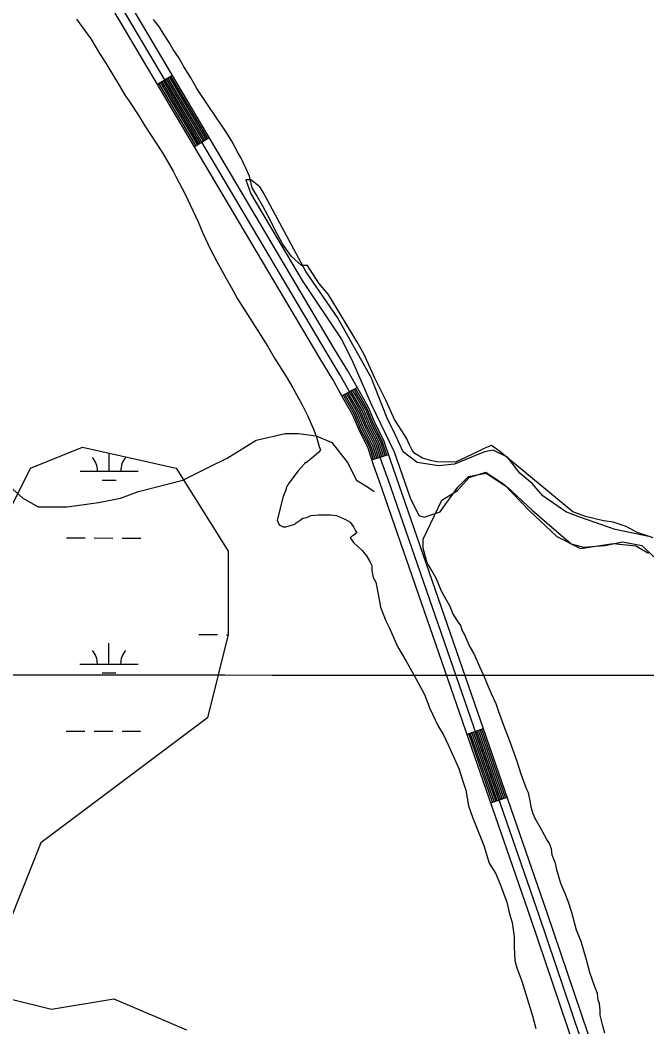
# Model space of a CAD drawing. Extents: x 3245246 to 3283090, y 806824 to 832173.
# Drawn here: x 3256023 to 3257103, y 823726 to 825461 of the extents above; entities that cross this region are included whole.
import ezdxf

# ---------------------------------------------------------------- set-up
doc = ezdxf.new("R2010")
doc.units = 0
for name, color, linetype in [('V-GRID-MAJR', 7, 'Continuous'), ('V-ROAD-CNTR', 7, 'Continuous'), ('V-SITE-VEGE', 7, 'Continuous'), ('V-TOPO-SHOR', 7, 'Continuous'), ('V-WETL-SWMP', 7, 'Continuous')]:
    doc.layers.add(name, color=color, linetype=linetype)

msp = doc.modelspace()

# ---------------------------------------------------------------- linework, layer by layer
at = {"layer": 'V-GRID-MAJR'}
msp.add_spline([(3249423.5, 824337.8), (3254658.5, 824333.6), (3259893.4, 824330.1), (3265128.4, 824327.5), (3270363.4, 824325.6), (3275598.4, 824324.4), (3280833.3, 824324.1)], degree=3, dxfattribs=at)
at = {"layer": 'V-ROAD-CNTR'}
for p, q in [((3256259.8, 825351), (3256285.6, 825366.2)), ((3256323.5, 825243.4), (3256349.3, 825258.7)), ((3256577.6, 824813.3), (3256603.8, 824827.9)), ((3256629.4, 824703), (3256657.9, 824712.4)), ((3256793.1, 824230.3), (3256821.5, 824240.2)), ((3256834, 824112.2), (3256862.3, 824122))]:
    msp.add_line(p, q, dxfattribs=at)
for points in [[(3257059.5, 823542.9), (3256931.3, 823922.5), (3256671.3, 824674.4), (3256661.2, 824702.5), (3256650, 824736.6), (3256635.1, 824765.8), (3256623.4, 824793.6), (3256607.1, 824821.9), (3256587.9, 824856.6), (3256565.1, 824894.1), (3256089.9, 825697)], [(3257030.9, 823533.8), (3256902.9, 823912.8), (3256643, 824664.4), (3256632.8, 824692.7), (3256622.2, 824725), (3256607.8, 824753.1), (3256596.4, 824780.2), (3256581, 824807.2), (3256561.9, 824841.5), (3256539.4, 824878.7), (3256064.4, 825681.2)], [(3257045.2, 823538.4), (3256917.1, 823917.7), (3256657.1, 824669.4), (3256647, 824697.6), (3256636.1, 824730.8), (3256621.4, 824759.5), (3256609.9, 824786.9), (3256594.1, 824814.5), (3256574.9, 824849), (3256552.3, 824886.4), (3256077.1, 825689.1)], [(3256346.7, 825257.2), (3256283.1, 825364.7)], [(3256326.1, 825244.9), (3256262.4, 825352.5)], [(3256328.7, 825246.5), (3256265, 825354)], [(3256331.2, 825248), (3256267.6, 825355.6)], [(3256333.8, 825249.5), (3256270.2, 825357.1)], [(3256336.4, 825251), (3256272.7, 825358.6)], [(3256339, 825252.6), (3256275.3, 825360.1)], [(3256341.6, 825254.1), (3256277.9, 825361.7)], [(3256344.2, 825255.6), (3256280.5, 825363.2)], [(3256655.1, 824711.5), (3256647.2, 824735.4), (3256632.3, 824764.5), (3256620.7, 824792.2), (3256604.5, 824820.5), (3256601.2, 824826.4)], [(3256632.3, 824704), (3256625, 824726.2), (3256610.5, 824754.4), (3256599.1, 824781.6), (3256583.6, 824808.6), (3256580.2, 824814.7)], [(3256635.1, 824704.9), (3256627.7, 824727.3), (3256613.3, 824755.7), (3256601.8, 824782.9), (3256586.2, 824810.1), (3256582.9, 824816.2)], [(3256638, 824705.8), (3256630.5, 824728.5), (3256616, 824756.9), (3256604.5, 824784.2), (3256588.8, 824811.6), (3256585.5, 824817.6)], [(3256640.8, 824706.8), (3256633.3, 824729.6), (3256618.7, 824758.2), (3256607.2, 824785.6), (3256591.4, 824813.1), (3256588.1, 824819.1)], [(3256643.7, 824707.7), (3256636.1, 824730.8), (3256621.4, 824759.5), (3256609.9, 824786.9), (3256594.1, 824814.5), (3256590.7, 824820.6)], [(3256646.5, 824708.6), (3256638.9, 824731.9), (3256624.2, 824760.7), (3256612.6, 824788.2), (3256596.7, 824816), (3256593.3, 824822)], [(3256649.4, 824709.6), (3256641.6, 824733.1), (3256626.9, 824762), (3256615.3, 824789.6), (3256599.3, 824817.5), (3256596, 824823.5)], [(3256652.2, 824710.5), (3256644.4, 824734.3), (3256629.6, 824763.2), (3256618, 824790.9), (3256601.9, 824819), (3256598.6, 824824.9)], [(3256853.8, 824119.1), (3256813, 824237.2)], [(3256856.7, 824120.1), (3256815.8, 824238.2)], [(3256859.5, 824121), (3256818.6, 824239.2)], [(3256836.8, 824113.2), (3256796, 824231.3)], [(3256839.7, 824114.2), (3256798.8, 824232.3)], [(3256842.5, 824115.2), (3256801.6, 824233.3)], [(3256845.3, 824116.1), (3256804.5, 824234.3)], [(3256848.2, 824117.1), (3256807.3, 824235.2)], [(3256851, 824118.1), (3256810.1, 824236.2)]]:
    msp.add_lwpolyline(points, dxfattribs=at)
at = {"layer": 'V-SITE-VEGE'}
for p, q in [((3256120.7, 825462.7), (3256145.2, 825428.9)), ((3256263.7, 825449.1), (3256253.3, 825461.9)), ((3256269.6, 825438.7), (3256263.7, 825449.1)), ((3256280, 825422.4), (3256269.6, 825438.7)), ((3256145.2, 825428.9), (3256160.3, 825403.3)), ((3256287, 825410.7), (3256280, 825422.4)), ((3256160.3, 825403.3), (3256170.8, 825387)), ((3256297.5, 825395.6), (3256287, 825410.7)), ((3256170.8, 825387), (3256184.7, 825363.8)), ((3256304.5, 825382.8), (3256297.5, 825395.6)), ((3256317.3, 825361.9), (3256304.5, 825382.8)), ((3256184.7, 825363.8), (3256192.9, 825351)), ((3256192.9, 825351), (3256204.5, 825331.2)), ((3256327.7, 825343.2), (3256317.3, 825361.9)), ((3256204.5, 825331.2), (3256212.6, 825319.5)), ((3256347.5, 825314.1), (3256327.7, 825343.2)), ((3256212.6, 825319.5), (3256227.8, 825296.3)), ((3256360.3, 825294.4), (3256347.5, 825314.1)), ((3256227.8, 825296.3), (3256238.2, 825278.8)), ((3256238.2, 825278.8), (3256268.5, 825232.3)), ((3256378.9, 825267.6), (3256360.3, 825294.4)), ((3256388.2, 825252.5), (3256378.9, 825267.6)), ((3256398.7, 825231.5), (3256388.2, 825252.5)), ((3256268.5, 825232.3), (3256287.1, 825200.8)), ((3256403.3, 825224.5), (3256398.7, 825231.5)), ((3256412.6, 825204.7), (3256403.3, 825224.5)), ((3256287.1, 825200.8), (3256291.8, 825191.5)), ((3256291.8, 825191.5), (3256308, 825160.1)), ((3256418.5, 825191.9), (3256412.6, 825204.7)), ((3256423.1, 825172.2), (3256418.5, 825191.9)), ((3256308, 825160.1), (3256316.2, 825142.7)), ((3256430.1, 825160.5), (3256423.1, 825172.2)), ((3256441.7, 825140.7), (3256430.1, 825160.5)), ((3256316.2, 825142.7), (3256330.1, 825113.6)), ((3256449.9, 825124.5), (3256441.7, 825140.7)), ((3256466.2, 825093), (3256449.9, 825124.5)), ((3256330.1, 825113.6), (3256338.3, 825093.8)), ((3256338.3, 825093.8), (3256351.1, 825065.9)), ((3256475.5, 825075.6), (3256466.2, 825093)), ((3256490.6, 825053.5), (3256475.5, 825075.6)), ((3256351.1, 825065.9), (3256361.6, 825046.1)), ((3256508, 825038.3), (3256490.6, 825053.5)), ((3256361.6, 825046.1), (3256377.8, 825017)), ((3256518.6, 825038.3), (3256508, 825038.3)), ((3256537.7, 825007.9), (3256518.6, 825038.3)), ((3256377.8, 825017), (3256387.1, 825000.7)), ((3256387.1, 825000.7), (3256397.6, 824980.9)), ((3256554, 824988.9), (3256537.7, 825007.9)), ((3256576.6, 824952.1), (3256554, 824988.9)), ((3256397.6, 824980.9), (3256423.2, 824941.3)), ((3256603.4, 824906.9), (3256576.6, 824952.1)), ((3256423.2, 824941.3), (3256450, 824898.3)), ((3256450, 824898.3), (3256461.6, 824878.5)), ((3256615.4, 824885.7), (3256603.4, 824906.9)), ((3256461.6, 824878.5), (3256481.4, 824847.1)), ((3256634.5, 824844), (3256615.4, 824885.7)), ((3256481.4, 824847.1), (3256493, 824827.3)), ((3256653.6, 824805.1), (3256634.5, 824844)), ((3256493, 824827.3), (3256509.3, 824798.2)), ((3256509.3, 824798.2), (3256518.6, 824779.6)), ((3256668.4, 824772.6), (3256653.6, 824805.1)), ((3256518.6, 824779.6), (3256529.1, 824755.1)), ((3256686.1, 824745), (3256668.4, 824772.6)), ((3256529.1, 824755.1), (3256533.7, 824742.3)), ((3256533.7, 824742.3), (3256538.4, 824726)), ((3256689.6, 824739.4), (3256686.1, 824745)), ((3256538.4, 824726), (3256540.7, 824720.2)), ((3256694.3, 824729.2), (3256689.6, 824739.4)), ((3256698.8, 824719.6), (3256694.3, 824729.2)), ((3256823.9, 824723.1), (3256801.3, 824712.5)), ((3256835.2, 824728), (3256823.9, 824723.1)), ((3256849.4, 824717.4), (3256835.2, 824728)), ((3256525.6, 824706.3), (3256516.3, 824698.1)), ((3256537.2, 824715.6), (3256525.6, 824706.3)), ((3256540.7, 824720.2), (3256537.2, 824715.6)), ((3256703.1, 824713.9), (3256698.8, 824719.6)), ((3256716.5, 824706.1), (3256703.1, 824713.9)), ((3256732.7, 824701.2), (3256716.5, 824706.1)), ((3256801.3, 824712.5), (3256773, 824699.1)), ((3256975.1, 824613.5), (3256849.4, 824717.4)), ((3256512.8, 824695.8), (3256502.3, 824684.2)), ((3256513.9, 824698.1), (3256512.8, 824695.8)), ((3256516.3, 824698.1), (3256513.9, 824698.1)), ((3256741.2, 824699.8), (3256732.7, 824701.2)), ((3256773, 824699.1), (3256741.2, 824699.8)), ((3256502.3, 824684.2), (3256486, 824663.2)), ((3256776.6, 824650.3), (3256797.1, 824672.9)), ((3256797.1, 824672.9), (3256825.3, 824682.1)), ((3256825.3, 824682.1), (3256857.1, 824660.9)), ((3256486, 824663.2), (3256481.4, 824655.1)), ((3256481.4, 824655.1), (3256481.4, 824652.7)), ((3256857.1, 824660.9), (3256900.2, 824615.6)), ((3256476.7, 824639.9), (3256466.2, 824599.2)), ((3256481.4, 824652.7), (3256476.7, 824639.9)), ((3256749.6, 824633.4), (3256776.6, 824650.3)), ((3256717.6, 824566.6), (3256749.6, 824633.4)), ((3256505.8, 824599.2), (3256510.4, 824602.7)), ((3256510.4, 824602.7), (3256517.4, 824603.9)), ((3256517.4, 824603.9), (3256524.4, 824607.4)), ((3256524.4, 824607.4), (3256537.2, 824608.5)), ((3256537.2, 824608.5), (3256558.1, 824608.5)), ((3256558.1, 824608.5), (3256568.6, 824607.4)), ((3256568.6, 824607.4), (3256583.7, 824600.4)), ((3256900.2, 824615.6), (3256947.6, 824571.1)), ((3256997.1, 824605.7), (3256975.1, 824613.5)), ((3257028.2, 824598), (3256997.1, 824605.7)), ((3256466.2, 824599.2), (3256469.7, 824591.1)), ((3256469.7, 824591.1), (3256476.7, 824587.6)), ((3256476.7, 824587.6), (3256481.3, 824587.6)), ((3256481.3, 824587.6), (3256496.5, 824592.2)), ((3256496.5, 824592.2), (3256498.8, 824594.6)), ((3256498.8, 824594.6), (3256505.8, 824599.2)), ((3256583.7, 824600.4), (3256591.9, 824595.7)), ((3256591.9, 824595.7), (3256597.7, 824587.6)), ((3256597.7, 824587.6), (3256601.2, 824580.6)), ((3257045.1, 824595.8), (3257028.2, 824598)), ((3257067, 824588.1), (3257045.1, 824595.8)), ((3257086.1, 824578.2), (3257067, 824588.1)), ((3256594.2, 824571.3), (3256591.9, 824569)), ((3256591.9, 824569), (3256597.7, 824560.8)), ((3256596.5, 824572.4), (3256594.2, 824571.3)), ((3256603.5, 824577.1), (3256596.5, 824572.4)), ((3256601.2, 824580.6), (3256603.5, 824577.1)), ((3256717.6, 824550.3), (3256717.6, 824566.6)), ((3256947.6, 824571.1), (3256988.6, 824550.6)), ((3257113.7, 824569), (3257086.1, 824578.2)), ((3256597.7, 824560.8), (3256612.8, 824546.8)), ((3256724.5, 824525.9), (3256717.6, 824550.3)), ((3256988.6, 824550.6), (3257045.1, 824559.1)), ((3257045.1, 824559.1), (3257084, 824554.8)), ((3257084, 824554.8), (3257105.9, 824542.1)), ((3256612.8, 824546.8), (3256619.8, 824537.5)), ((3256619.8, 824537.5), (3256625.6, 824528.2)), ((3256625.6, 824528.2), (3256629.1, 824521.2)), ((3256629.1, 824521.2), (3256629.1, 824511.9)), ((3256731.5, 824514.2), (3256724.5, 824525.9)), ((3256739.7, 824499.1), (3256731.5, 824514.2)), ((3256629.1, 824511.9), (3256631.4, 824500.3)), ((3256631.4, 824500.3), (3256636.1, 824492.1)), ((3256749, 824477), (3256739.7, 824499.1)), ((3256636.1, 824492.1), (3256640.7, 824468.9)), ((3256640.7, 824468.9), (3256644.2, 824449.1)), ((3256754.8, 824466.5), (3256749, 824477)), ((3256764.1, 824450.2), (3256754.8, 824466.5)), ((3256644.2, 824449.1), (3256653.5, 824425.8)), ((3256768.7, 824438.6), (3256764.1, 824450.2)), ((3256776.9, 824425.8), (3256768.7, 824438.6)), ((3256653.5, 824425.8), (3256659.4, 824413)), ((3256659.4, 824413), (3256667.5, 824394.4)), ((3256782.7, 824417.6), (3256776.9, 824425.8)), ((3256785, 824409.5), (3256782.7, 824417.6)), ((3256667.5, 824394.4), (3256673.3, 824381.6)), ((3256788.5, 824402.5), (3256785, 824409.5)), ((3256796.7, 824383.9), (3256788.5, 824402.5)), ((3256673.3, 824381.6), (3256688.4, 824356)), ((3256804.8, 824369.9), (3256796.7, 824383.9)), ((3256815.3, 824346.7), (3256804.8, 824369.9)), ((3256688.4, 824356), (3256701.2, 824333.9)), ((3256822.3, 824331.5), (3256815.3, 824346.7)), ((3256701.2, 824333.9), (3256719.8, 824299)), ((3256830.4, 824311.8), (3256822.3, 824331.5)), ((3256835, 824300.1), (3256830.4, 824311.8)), ((3256719.8, 824299), (3256729.2, 824274.5)), ((3256843.2, 824282.7), (3256835, 824300.1)), ((3256729.2, 824274.5), (3256743.1, 824245.4)), ((3256847.8, 824268.7), (3256843.2, 824282.7)), ((3256858.3, 824240.8), (3256847.8, 824268.7)), ((3256743.1, 824245.4), (3256752.4, 824229.1)), ((3256866.5, 824219.8), (3256858.3, 824240.8)), ((3256752.4, 824229.1), (3256760.6, 824211.7)), ((3256879.2, 824184.9), (3256866.5, 824219.8)), ((3256760.6, 824211.7), (3256779.2, 824171)), ((3256886.2, 824161.6), (3256879.2, 824184.9)), ((3256779.2, 824171), (3256786.2, 824147.7)), ((3256895.5, 824136), (3256886.2, 824161.6)), ((3256786.2, 824147.7), (3256790.8, 824133.7)), ((3256790.8, 824133.7), (3256795.5, 824107)), ((3256899, 824129.1), (3256895.5, 824136)), ((3256902.5, 824112.8), (3256899, 824129.1)), ((3256795.5, 824107), (3256802.4, 824087.2)), ((3256903.7, 824104.6), (3256902.5, 824112.8)), ((3256907.2, 824093), (3256903.7, 824104.6)), ((3256802.4, 824087.2), (3256810.6, 824067.4)), ((3256910.7, 824084.8), (3256907.2, 824093)), ((3256917.6, 824073.2), (3256910.7, 824084.8)), ((3256810.6, 824067.4), (3256822.2, 824038.3)), ((3256922.3, 824063.9), (3256917.6, 824073.2)), ((3256930.4, 824048.8), (3256922.3, 824063.9)), ((3256935.1, 824041.8), (3256930.4, 824048.8)), ((3256822.2, 824038.3), (3256831.5, 824008)), ((3256938.6, 824032.5), (3256935.1, 824041.8)), ((3256939.7, 824022), (3256938.6, 824032.5)), ((3256945.6, 824008), (3256939.7, 824022)), ((3256831.5, 824008), (3256842, 823990.6)), ((3256947.9, 823996.4), (3256945.6, 824008)), ((3256954.9, 823973.1), (3256947.9, 823996.4)), ((3256842, 823990.6), (3256850.1, 823972)), ((3256850.1, 823972), (3256861.8, 823940.6)), ((3256961.8, 823956.8), (3256954.9, 823973.1)), ((3256967.7, 823940.5), (3256961.8, 823956.8)), ((3256861.8, 823940.6), (3256866.4, 823920.8)), ((3256973.5, 823923.1), (3256967.7, 823940.5)), ((3256866.4, 823920.8), (3256871.1, 823905.6)), ((3256981.6, 823892.8), (3256973.5, 823923.1)), ((3256871.1, 823905.6), (3256874.6, 823881.2)), ((3256989.8, 823873), (3256981.6, 823892.8)), ((3256874.6, 823881.2), (3256874.6, 823863.8)), ((3256999.1, 823841.6), (3256989.8, 823873)), ((3256874.6, 823863.8), (3256875.7, 823840.5)), ((3256875.7, 823840.5), (3256879.2, 823827.7)), ((3257004.9, 823819.5), (3256999.1, 823841.6)), ((3256879.2, 823827.7), (3256887.3, 823804.4)), ((3256887.3, 823804.4), (3256906, 823745.1)), ((3257013, 823795.1), (3257004.9, 823819.5)), ((3257017.7, 823783.4), (3257013, 823795.1)), ((3257018.8, 823771.8), (3257017.7, 823783.4)), ((3257021.2, 823766), (3257018.8, 823771.8)), ((3257022.3, 823754.3), (3257021.2, 823766)), ((3257022.3, 823746.2), (3257022.3, 823754.3)), ((3256906, 823745.1), (3256911.8, 823722.9)), ((3257027, 823727.6), (3257022.3, 823746.2)), ((3257030.5, 823714.8), (3257027, 823727.6))]:
    msp.add_line(p, q, dxfattribs=at)
at = {"layer": 'V-TOPO-SHOR'}
for points in [[(3257106.4, 824570.8), (3257048.5, 824583), (3256987.6, 824604.3), (3256963.2, 824613.4), (3256923.6, 824640.9), (3256905.3, 824662.2), (3256884, 824680.5), (3256862.7, 824707.9), (3256838.3, 824720.1), (3256823.1, 824717), (3256771.3, 824695.7), (3256743.9, 824692.6), (3256707.3, 824698.7), (3256683, 824717), (3256670.8, 824744.4), (3256655.5, 824774.9), (3256628.1, 824844.9), (3256570.3, 824948.5), (3256515.4, 825027.7), (3256442.3, 825164.8), (3256436.2, 825173.9), (3256421, 825186.1), (3256411.9, 825186.1), (3256421, 825161.7), (3256509.3, 825012.5), (3256576.3, 824912), (3256594.6, 824875.4), (3256628.1, 824799.3), (3256667.7, 824717), (3256695.1, 824637.8), (3256710.4, 824607.4), (3256719.5, 824604.3), (3256746.9, 824613.4), (3256777.4, 824656.1), (3256795.7, 824674.4), (3256826.1, 824680.5), (3256862.7, 824656.1), (3256905.3, 824616.5), (3256972.3, 824558.6), (3256993.7, 824552.5), (3257030.2, 824555.6), (3257060.7, 824561.7), (3257094.2, 824555.6), (3257176.4, 824479.4)], [(3255989.7, 824671.8), (3256028, 824637.3), (3256054.8, 824622), (3256104.6, 824622), (3256158.2, 824629.6), (3256196.5, 824637.3), (3256227.2, 824648.8), (3256303.7, 824667.9), (3256349.7, 824690.9), (3256380.3, 824706.2), (3256430.1, 824736.9), (3256479.9, 824748.4), (3256502.9, 824748.4), (3256533.5, 824744.5), (3256560.3, 824733), (3256587.1, 824698.6), (3256602.5, 824667.9), (3256621.6, 824656.5), (3256633.1, 824648.8)]]:
    msp.add_lwpolyline(points, dxfattribs=at)
at = {"layer": 'V-WETL-SWMP'}
for p, q in [((3256041.4, 824689), (3256131, 824724.9)), ((3256131, 824724.9), (3256292.3, 824689)), ((3256176.6, 824683.9), (3256176.7, 824714.7)), ((3255969.7, 824545.5), (3256041.4, 824689)), ((3256292.3, 824689), (3256381.9, 824545.5)), ((3256126.6, 824683.9), (3256226.6, 824683.8)), ((3256164.6, 824668.4), (3256188.6, 824668.4)), ((3256103.2, 824568.5), (3256135.2, 824568.5)), ((3256151.2, 824568.5), (3256183.2, 824568.4)), ((3256199.2, 824568.4), (3256231.2, 824568.4)), ((3256381.9, 824545.5), (3256381.9, 824402)), ((3256331.1, 824401.9), (3256363.1, 824401.9)), ((3256381.9, 824402), (3256346.1, 824258.6)), ((3256379.1, 824401.8), (3256381.9, 824401.8)), ((3256176.5, 824351.2), (3256176.5, 824387.2)), ((3256126.5, 824351.2), (3256226.5, 824351.2)), ((3256164.5, 824335.8), (3256188.5, 824335.8)), ((3256346.1, 824258.6), (3256059.3, 824043.3)), ((3256103, 824235.8), (3256135, 824235.8)), ((3256151, 824235.8), (3256183, 824235.8)), ((3256199, 824235.8), (3256231, 824235.7)), ((3256059.3, 824043.3), (3255987.6, 823864)), ((3256005.6, 823774.3), (3256077.3, 823756.4)), ((3256077.3, 823756.4), (3256184.8, 823774.3)), ((3256184.8, 823774.3), (3256310.2, 823720.5))]:
    msp.add_line(p, q, dxfattribs=at)
for centre, start, end in [((3256121.4, 824684.4), 359.2032, 40.7468), ((3256231.9, 824684.3), 139.2032, 180.7468), ((3256121.3, 824351.7), 359.2032, 40.7468), ((3256231.7, 824351.6), 139.2032, 180.7468)]:
    msp.add_arc(centre, 35.2, start, end, dxfattribs=at)

doc.saveas('drawing.dxf')
